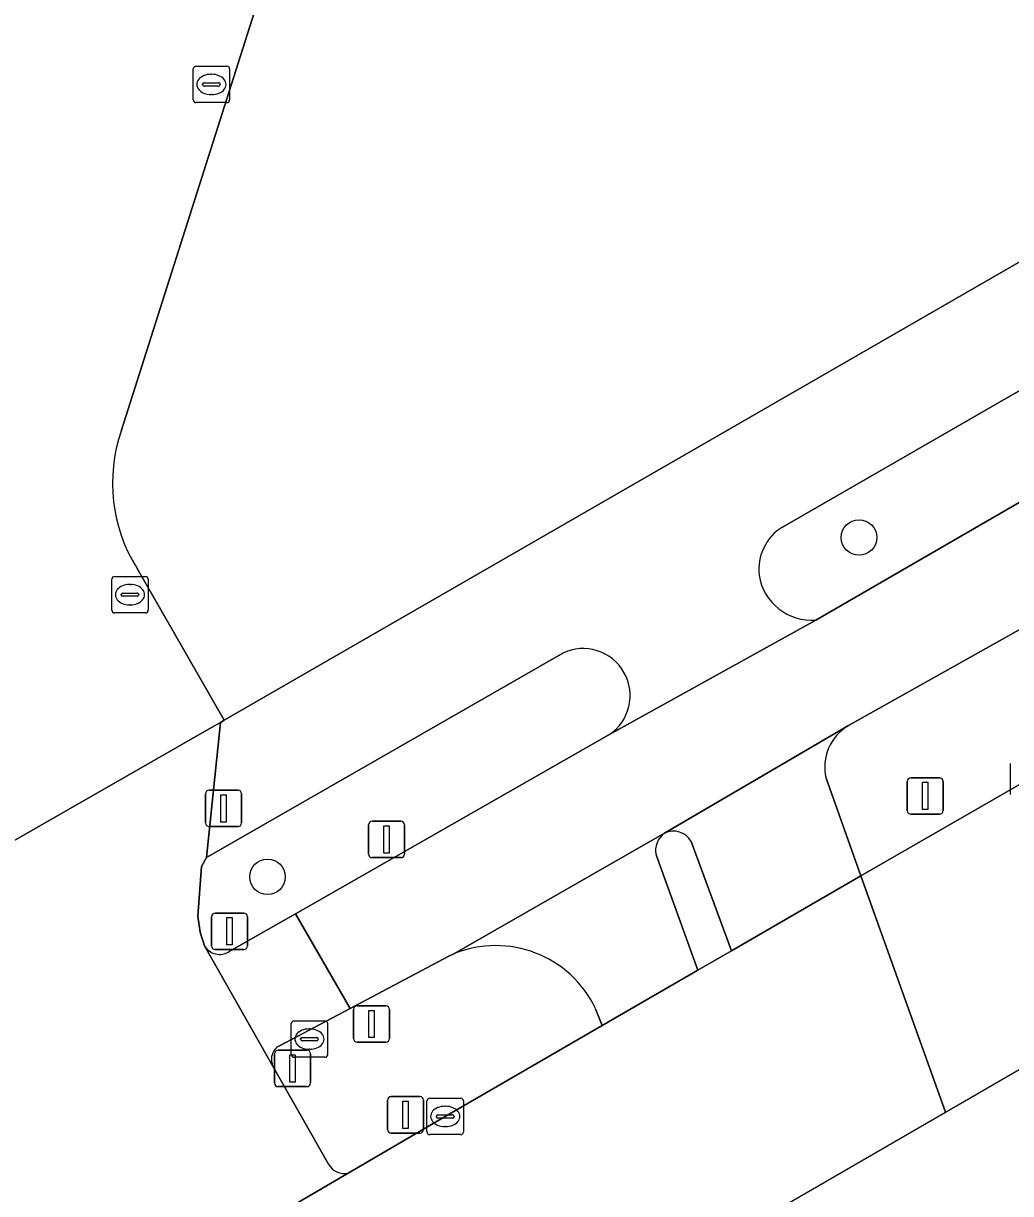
# Model space of a CAD drawing. Extents: x 158455 to 159797, y 387218 to 388672.
# Drawn here: x 159117.07 to 159144.21, y 387397.65 to 387429.82 of the extents above; entities that cross this region are included whole.
import ezdxf

# ---------------------------------------------------------------- set-up
doc = ezdxf.new("R2010")
doc.units = 0
for name, color, linetype in [('IMGEO_Berm_groen', 7, 'Continuous'), ('IMGEO_Boom', 7, 'Continuous'), ('IMGEO_Erf', 7, 'Continuous'), ('IMGEO_Fietspad_gesloten', 7, 'Continuous'), ('IMGEO_Fietspad_open', 7, 'Continuous'), ('IMGEO_Groenvoorziening', 7, 'Continuous'), ('IMGEO_Kolk', 7, 'Continuous'), ('IMGEO_Lichtmast', 7, 'Continuous'), ('IMGEO_Rijbaan_lokaal_gesloten', 7, 'Continuous'), ('IMGEO_Rioolput', 7, 'Continuous'), ('IMGEO_Verkeersbordpaal', 7, 'Continuous'), ('IMGEO_Verkeerseiland_open', 7, 'Continuous'), ('IMGEO_Verkeersregelinstallatiepaal', 7, 'Continuous'), ('IMGEO_Voetpad_open', 7, 'Continuous')]:
    doc.layers.add(name, color=color, linetype=linetype)

msp = doc.modelspace()

# ---------------------------------------------------------------- linework, layer by layer
at = {"layer": 'IMGEO_Berm_groen'}
for points in [[(159234.24, 387468.767), (159238.056, 387471.25), (159237.061, 387472.889), (159226.818, 387466.995), (159215.875, 387460.73), (159203.995, 387453.943), (159193.692, 387447.889), (159181.973, 387441.041), (159175.674, 387437.482), (159165.721, 387431.786), (159149.54, 387422.59), (159144.206, 387419.576), (159137.933, 387415.973)], [(159138.856, 387413.418), (159148.579, 387419.037), (159159.159, 387425.116), (159181.898, 387438.082), (159208.553, 387453.551)], [(159155.124, 387414.931), (159162.202, 387418.954), (159152.074, 387417.429), (159139.747, 387410.516)], [(159139.134, 387409.067), (159140.092, 387406.388), (159144.704, 387409.044), (159151.548, 387412.989), (159155.124, 387414.931)], [(159131.893, 387412.507), (159122.292, 387406.997), (159122.102, 387406.886), (159121.965, 387406.64), (159121.862, 387405.28), (159121.927, 387404.839), (159122.047, 387404.465)], [(159122.721, 387404.304), (159124.549, 387405.346), (159133.165, 387410.259)], [(159128.899, 387404.242), (159128.76, 387404.181), (159126.047, 387402.744), (159124.109, 387401.717)], [(159132.981, 387402.272), (159132.796, 387402.735)], [(159125.999, 387398.215), (159128.661, 387399.771), (159132.981, 387402.272)], [(159123.937, 387401.136), (159125.451, 387398.465)]]:
    msp.add_lwpolyline(points, dxfattribs=at)
for centre, radius, start, end in [((159138.663, 387414.804), 1.378, 121.9673, 186.402), ((159138.74, 387414.878), 1.465, 188.969, 274.5386), ((159132.451, 387411.339), 1.295, 303.4694, 115.5361), ((159140.427, 387409.374), 1.329, 120.7683, 193.3701), ((159122.461, 387404.705), 0.478, 210.1163, 303.0145), ((159130.051, 387401.428), 3.041, 25.4599, 112.2564), ((159124.312, 387401.341), 0.427, 118.3127, 208.7055), ((159125.893, 387398.708), 0.504, 208.8061, 282.1486)]:
    msp.add_arc(centre, radius, start, end, dxfattribs=at)
at = {"layer": 'IMGEO_Boom'}
for centre in [(159140.04, 387415.687), (159123.778, 387406.36)]:
    msp.add_circle(centre, 0.489, dxfattribs=at)
at = {"layer": 'IMGEO_Erf'}
for points in [[(159084.568, 387457.091), (159114.05, 387405.783), (159114.462, 387406.015), (159122.174, 387410.426), (159122.482, 387410.602), (159122.588, 387410.663), (159120.193, 387414.838)], [(159119.758, 387418.613), (159125.817, 387437.663), (159143.233, 387432.181)]]:
    msp.add_lwpolyline(points, dxfattribs=at)
msp.add_arc((159123.908, 387417.179), 4.391, 160.9345, 212.2121, dxfattribs=at)
at = {"layer": 'IMGEO_Fietspad_gesloten'}
for points in [[(159225.326, 387463.075), (159208.553, 387453.551), (159181.898, 387438.082), (159159.159, 387425.116), (159148.579, 387419.037), (159138.856, 387413.418), (159133.165, 387410.259), (159124.549, 387405.346), (159126.047, 387402.744), (159128.76, 387404.181), (159128.899, 387404.242), (159134.694, 387407.556), (159139.747, 387410.516), (159152.074, 387417.429), (159157.86, 387420.674), (159190.566, 387439.792), (159218.704, 387455.788), (159227.21, 387460.67)], [(159124.109, 387401.717), (159126.047, 387402.744), (159124.549, 387405.346), (159122.721, 387404.304)], [(159122.047, 387404.465), (159123.937, 387401.136)]]:
    msp.add_lwpolyline(points, dxfattribs=at)
for centre, radius, start, end in [((159122.461, 387404.705), 0.478, 210.1163, 303.0145), ((159124.312, 387401.341), 0.427, 118.3127, 208.7055)]:
    msp.add_arc(centre, radius, start, end, dxfattribs=at)
at = {"layer": 'IMGEO_Fietspad_open'}
for points in [[(159134.694, 387407.556), (159128.899, 387404.242)], [(159132.796, 387402.735), (159132.981, 387402.272), (159135.612, 387403.795), (159134.461, 387406.962)]]:
    msp.add_lwpolyline(points, dxfattribs=at)
for centre, radius, start, end in [((159135.014, 387407.088), 0.567, 124.323, 192.8412), ((159130.051, 387401.428), 3.041, 25.4599, 112.2564)]:
    msp.add_arc(centre, radius, start, end, dxfattribs=at)
at = {"layer": 'IMGEO_Groenvoorziening'}
for points in [[(159143.233, 387432.181), (159125.817, 387437.663), (159119.758, 387418.613)], [(159120.193, 387414.838), (159122.588, 387410.663), (159135.963, 387418.368), (159145.095, 387423.629), (159169.155, 387437.467)]]:
    msp.add_lwpolyline(points, dxfattribs=at)
msp.add_arc((159123.908, 387417.179), 4.391, 160.9345, 212.2121, dxfattribs=at)
at = {"layer": 'IMGEO_Kolk'}
for p, q in [((159121.736, 387427.713), (159121.736, 387428.565)), ((159121.811, 387428.639), (159122.663, 387428.639)), ((159122.737, 387428.565), (159122.737, 387427.713)), ((159122.224, 387428.419), (159122.249, 387428.419)), ((159121.995, 387428.133), (159121.995, 387428.145)), ((159122.433, 387428.096), (159122.035, 387428.096)), ((159122.038, 387428.182), (159122.436, 387428.182)), ((159122.479, 387428.145), (159122.479, 387428.133)), ((159122.663, 387427.639), (159121.811, 387427.639)), ((159122.247, 387427.859), (159122.222, 387427.859)), ((159119.497, 387413.688), (159119.497, 387414.54)), ((159119.572, 387414.614), (159120.424, 387414.614)), ((159119.985, 387414.394), (159120.01, 387414.394)), ((159120.498, 387414.54), (159120.498, 387413.688)), ((159119.756, 387414.108), (159119.756, 387414.12)), ((159120.194, 387414.071), (159119.796, 387414.071)), ((159119.799, 387414.157), (159120.197, 387414.157)), ((159120.24, 387414.12), (159120.24, 387414.108)), ((159120.008, 387413.834), (159119.983, 387413.834)), ((159120.424, 387413.614), (159119.572, 387413.614)), ((159144.206, 387408.619), (159144.206, 387409.471)), ((159128.238, 387400.272), (159129.09, 387400.272)), ((159128.163, 387399.346), (159128.163, 387400.198)), ((159128.651, 387400.052), (159128.676, 387400.052)), ((159129.164, 387400.198), (159129.164, 387399.346)), ((159128.422, 387399.766), (159128.422, 387399.778)), ((159128.86, 387399.729), (159128.462, 387399.729)), ((159128.465, 387399.815), (159128.863, 387399.815)), ((159128.906, 387399.778), (159128.906, 387399.766)), ((159129.09, 387399.272), (159128.238, 387399.272)), ((159128.674, 387399.492), (159128.649, 387399.492))]:
    msp.add_line(p, q, dxfattribs=at)
for points in [[(159121.736, 387427.713), (159121.736, 387428.565)], [(159121.811, 387428.639), (159122.663, 387428.639)], [(159122.737, 387428.565), (159122.737, 387427.713)], [(159122.663, 387427.639), (159121.811, 387427.639)], [(159119.497, 387413.688), (159119.497, 387414.54)], [(159119.572, 387414.614), (159120.424, 387414.614)], [(159120.498, 387414.54), (159120.498, 387413.688)], [(159120.424, 387413.614), (159119.572, 387413.614)], [(159144.206, 387408.619), (159144.206, 387409.471)], [(159128.238, 387400.272), (159129.09, 387400.272)], [(159128.163, 387399.346), (159128.163, 387400.198)], [(159129.164, 387400.198), (159129.164, 387399.346)], [(159129.09, 387399.272), (159128.238, 387399.272)]]:
    msp.add_lwpolyline(points, dxfattribs=at)
for centre, radius, start, end in [((159121.813, 387428.563), 0.0765, 91.552, 178.448), ((159121.813, 387428.563), 0.0765, 91.552, 178.448), ((159122.661, 387428.563), 0.0765, 1.552, 88.448), ((159122.661, 387428.563), 0.0765, 1.552, 88.448), ((159122.035, 387428.142), 0.0403, 85.8775, 175.7526), ((159122.032, 387428.132), 0.0366, 178.938, 274.7102), ((159122.436, 387428.139), 0.043, 264.8664, 352.4533), ((159122.44, 387428.144), 0.0386, 1.7309, 96.639), ((159121.813, 387427.715), 0.0765, 181.552, 268.448), ((159121.813, 387427.715), 0.0765, 181.552, 268.448), ((159122.661, 387427.715), 0.0765, 271.552, 358.448), ((159122.661, 387427.715), 0.0765, 271.552, 358.448), ((159119.574, 387414.538), 0.0765, 91.552, 178.448), ((159119.574, 387414.538), 0.0765, 91.552, 178.448), ((159120.422, 387414.538), 0.0765, 1.552, 88.448), ((159120.422, 387414.538), 0.0765, 1.552, 88.448), ((159119.796, 387414.117), 0.0403, 85.8775, 175.7526), ((159119.793, 387414.107), 0.0366, 178.938, 274.7102), ((159120.197, 387414.114), 0.043, 264.8664, 352.4533), ((159120.201, 387414.119), 0.0386, 1.7309, 96.639), ((159119.574, 387413.69), 0.0765, 181.552, 268.448), ((159119.574, 387413.69), 0.0765, 181.552, 268.448), ((159120.422, 387413.69), 0.0765, 271.552, 358.448), ((159120.422, 387413.69), 0.0765, 271.552, 358.448), ((159128.24, 387400.196), 0.0765, 91.552, 178.448), ((159128.24, 387400.196), 0.0765, 91.552, 178.448), ((159129.088, 387400.196), 0.0765, 1.552, 88.448), ((159129.088, 387400.196), 0.0765, 1.552, 88.448), ((159128.462, 387399.775), 0.0403, 85.8775, 175.7526), ((159128.459, 387399.765), 0.0366, 178.938, 274.7102), ((159128.863, 387399.772), 0.043, 264.8664, 352.4533), ((159128.867, 387399.777), 0.0386, 1.7309, 96.639), ((159128.24, 387399.348), 0.0765, 181.552, 268.448), ((159128.24, 387399.348), 0.0765, 181.552, 268.448), ((159129.088, 387399.348), 0.0765, 271.552, 358.448), ((159129.088, 387399.348), 0.0765, 271.552, 358.448)]:
    msp.add_arc(centre, radius, start, end, dxfattribs=at)
for centre, major_axis, ratio, start_param, end_param in [((159122.223, 387428.139), (-0.387, 0.002), 0.722429, 4.712389, 7.853982), ((159122.248, 387428.139), (-0.39, 0.002), 0.717154, 1.570796, 4.712389), ((159119.984, 387414.114), (-0.387, 0.002), 0.722429, 4.712389, 7.853982), ((159120.009, 387414.114), (-0.39, 0.002), 0.717154, 1.570796, 4.712389), ((159128.65, 387399.772), (-0.387, 0.002), 0.722429, 4.712389, 7.853982), ((159128.675, 387399.772), (-0.39, 0.002), 0.717154, 1.570796, 4.712389)]:
    msp.add_ellipse(centre, major_axis=major_axis, ratio=ratio, start_param=start_param, end_param=end_param, dxfattribs=at)
at = {"layer": 'IMGEO_Lichtmast'}
for p, q in [((159127.179, 387400.317), (159127.969, 387400.317)), ((159127.969, 387400.317), (159127.179, 387400.317)), ((159127.079, 387399.417), (159127.079, 387400.217)), ((159127.079, 387400.217), (159127.079, 387399.417)), ((159128.069, 387400.217), (159128.069, 387399.417)), ((159128.069, 387399.417), (159128.069, 387400.217)), ((159127.969, 387399.317), (159127.179, 387399.317)), ((159127.179, 387399.317), (159127.969, 387399.317))]:
    msp.add_line(p, q, dxfattribs=at)
msp.add_lwpolyline([(159127.499, 387400.192), (159127.649, 387400.192), (159127.649, 387399.442), (159127.499, 387399.442), (159127.499, 387400.192)], dxfattribs=at)
for centre, start, end in [((159127.179, 387400.217), 90, 180), ((159127.179, 387400.217), 90, 180), ((159127.969, 387400.217), 0, 90), ((159127.969, 387400.217), 360, 90), ((159127.179, 387399.417), 180, 270), ((159127.179, 387399.417), 180, 270), ((159127.969, 387399.417), 270, 0), ((159127.969, 387399.417), 270, 0)]:
    msp.add_arc(centre, 0.1, start, end, dxfattribs=at)
at = {"layer": 'IMGEO_Rijbaan_lokaal_gesloten'}
msp.add_lwpolyline([(159142.421, 387399.894), (159291.78, 387486.393), (159319.548, 387502.474), (159318.272, 387504.699), (159317.228, 387506.518), (159316.476, 387507.828), (159275.153, 387483.958), (159274.747, 387483.752), (159259.266, 387474.862), (159238.24, 387462.787), (159200.223, 387440.904), (159172.261, 387424.67), (159162.202, 387418.954), (159155.124, 387414.931), (159151.548, 387412.989), (159144.704, 387409.044), (159140.092, 387406.388)], close=True, dxfattribs=at)
msp.add_lwpolyline([(159098.831, 387374.65), (159123.485, 387388.928), (159142.421, 387399.894), (159140.092, 387406.388), (159136.536, 387404.329), (159135.612, 387403.795), (159132.981, 387402.272), (159128.661, 387399.771), (159125.999, 387398.215), (159111.055, 387389.484), (159105.321, 387386.122), (159102.415, 387384.438), (159098.92, 387382.393), (159098.911, 387382.388), (159095.349, 387380.363), (159097.218, 387377.296), (159098.831, 387374.65)], dxfattribs=at)
at = {"layer": 'IMGEO_Rioolput'}
for p, q in [((159124.431, 387401.472), (159124.431, 387402.324)), ((159124.506, 387402.398), (159125.358, 387402.398)), ((159124.919, 387402.178), (159124.944, 387402.178)), ((159125.432, 387402.324), (159125.432, 387401.472)), ((159124.69, 387401.892), (159124.69, 387401.904)), ((159125.128, 387401.855), (159124.73, 387401.855)), ((159124.733, 387401.941), (159125.131, 387401.941)), ((159125.174, 387401.904), (159125.174, 387401.892)), ((159124.942, 387401.618), (159124.917, 387401.618)), ((159125.358, 387401.398), (159124.506, 387401.398))]:
    msp.add_line(p, q, dxfattribs=at)
for points in [[(159124.431, 387401.472), (159124.431, 387402.324)], [(159124.506, 387402.398), (159125.358, 387402.398)], [(159125.432, 387402.324), (159125.432, 387401.472)], [(159125.358, 387401.398), (159124.506, 387401.398)]]:
    msp.add_lwpolyline(points, dxfattribs=at)
for centre, radius, start, end in [((159124.508, 387402.322), 0.0765, 91.552, 178.448), ((159124.508, 387402.322), 0.0765, 91.552, 178.448), ((159125.356, 387402.322), 0.0765, 1.552, 88.448), ((159125.356, 387402.322), 0.0765, 1.552, 88.448), ((159124.73, 387401.901), 0.0403, 85.8775, 175.7526), ((159124.727, 387401.891), 0.0366, 178.938, 274.7102), ((159125.131, 387401.898), 0.043, 264.8664, 352.4533), ((159125.135, 387401.903), 0.0386, 1.7309, 96.639), ((159124.508, 387401.474), 0.0765, 181.552, 268.448), ((159124.508, 387401.474), 0.0765, 181.552, 268.448), ((159125.356, 387401.474), 0.0765, 271.552, 358.448), ((159125.356, 387401.474), 0.0765, 271.552, 358.448)]:
    msp.add_arc(centre, radius, start, end, dxfattribs=at)
for centre, major_axis, ratio, start_param, end_param in [((159124.918, 387401.898), (-0.387, 0.002), 0.722429, 4.712389, 7.853982), ((159124.943, 387401.898), (-0.39, 0.002), 0.717154, 1.570796, 4.712389)]:
    msp.add_ellipse(centre, major_axis=major_axis, ratio=ratio, start_param=start_param, end_param=end_param, dxfattribs=at)
at = {"layer": 'IMGEO_Verkeersbordpaal'}
for p, q in [((159141.363, 387408.182), (159141.363, 387408.982)), ((159141.363, 387408.982), (159141.363, 387408.182)), ((159141.463, 387409.082), (159142.253, 387409.082)), ((159142.253, 387409.082), (159141.463, 387409.082)), ((159142.353, 387408.982), (159142.353, 387408.182)), ((159142.353, 387408.182), (159142.353, 387408.982)), ((159142.253, 387408.082), (159141.463, 387408.082)), ((159141.463, 387408.082), (159142.253, 387408.082)), ((159126.553, 387406.986), (159126.553, 387407.786)), ((159126.553, 387407.786), (159126.553, 387406.986)), ((159126.653, 387407.886), (159127.443, 387407.886)), ((159127.443, 387407.886), (159126.653, 387407.886)), ((159127.543, 387407.786), (159127.543, 387406.986)), ((159127.543, 387406.986), (159127.543, 387407.786)), ((159127.443, 387406.886), (159126.653, 387406.886)), ((159126.653, 387406.886), (159127.443, 387406.886)), ((159126.244, 387402.814), (159127.034, 387402.814)), ((159127.034, 387402.814), (159126.244, 387402.814)), ((159126.144, 387401.914), (159126.144, 387402.714)), ((159126.144, 387402.714), (159126.144, 387401.914)), ((159127.134, 387402.714), (159127.134, 387401.914)), ((159127.134, 387401.914), (159127.134, 387402.714)), ((159124.073, 387401.592), (159124.863, 387401.592)), ((159124.863, 387401.592), (159124.073, 387401.592)), ((159127.034, 387401.814), (159126.244, 387401.814)), ((159126.244, 387401.814), (159127.034, 387401.814)), ((159123.973, 387400.692), (159123.973, 387401.492)), ((159123.973, 387401.492), (159123.973, 387400.692)), ((159124.963, 387401.492), (159124.963, 387400.692)), ((159124.963, 387400.692), (159124.963, 387401.492)), ((159124.863, 387400.592), (159124.073, 387400.592)), ((159124.073, 387400.592), (159124.863, 387400.592))]:
    msp.add_line(p, q, dxfattribs=at)
for points in [[(159141.783, 387408.957), (159141.933, 387408.957), (159141.933, 387408.207), (159141.783, 387408.207), (159141.783, 387408.957)], [(159126.973, 387407.761), (159127.123, 387407.761), (159127.123, 387407.011), (159126.973, 387407.011), (159126.973, 387407.761)], [(159126.564, 387402.689), (159126.714, 387402.689), (159126.714, 387401.939), (159126.564, 387401.939), (159126.564, 387402.689)], [(159124.393, 387401.467), (159124.543, 387401.467), (159124.543, 387400.717), (159124.393, 387400.717), (159124.393, 387401.467)]]:
    msp.add_lwpolyline(points, dxfattribs=at)
for centre, start, end in [((159141.463, 387408.982), 90, 180), ((159141.463, 387408.982), 90, 180), ((159142.253, 387408.982), 0, 90), ((159142.253, 387408.982), 360, 90), ((159141.463, 387408.182), 180, 270), ((159141.463, 387408.182), 180, 270), ((159142.253, 387408.182), 270, 0), ((159142.253, 387408.182), 270, 0), ((159126.653, 387407.786), 90, 180), ((159126.653, 387407.786), 90, 180), ((159127.443, 387407.786), 0, 90), ((159127.443, 387407.786), 360, 90), ((159126.653, 387406.986), 180, 270), ((159126.653, 387406.986), 180, 270), ((159127.443, 387406.986), 270, 0), ((159127.443, 387406.986), 270, 0), ((159126.244, 387402.714), 90, 180), ((159126.244, 387402.714), 90, 180), ((159127.034, 387402.714), 0, 90), ((159127.034, 387402.714), 360, 90), ((159126.244, 387401.914), 180, 270), ((159126.244, 387401.914), 180, 270), ((159127.034, 387401.914), 270, 0), ((159127.034, 387401.914), 270, 0), ((159124.073, 387401.492), 90, 180), ((159124.073, 387401.492), 90, 180), ((159124.863, 387401.492), 0, 90), ((159124.863, 387401.492), 360, 90), ((159124.073, 387400.692), 180, 270), ((159124.073, 387400.692), 180, 270), ((159124.863, 387400.692), 270, 0), ((159124.863, 387400.692), 270, 0)]:
    msp.add_arc(centre, 0.1, start, end, dxfattribs=at)
at = {"layer": 'IMGEO_Verkeerseiland_open'}
msp.add_lwpolyline([(159134.461, 387406.962), (159135.612, 387403.795), (159136.536, 387404.329), (159135.424, 387407.334)], dxfattribs=at)
for centre, radius, start, end in [((159135.014, 387407.088), 0.567, 124.323, 192.8412), ((159134.94, 387407.055), 0.559, 30.0087, 116.1612)]:
    msp.add_arc(centre, radius, start, end, dxfattribs=at)
at = {"layer": 'IMGEO_Verkeersregelinstallatiepaal'}
for p, q in [((159122.076, 387407.841), (159122.076, 387408.641)), ((159122.076, 387408.641), (159122.076, 387407.841)), ((159122.176, 387408.741), (159122.966, 387408.741)), ((159122.966, 387408.741), (159122.176, 387408.741)), ((159123.066, 387408.641), (159123.066, 387407.841)), ((159123.066, 387407.841), (159123.066, 387408.641)), ((159122.966, 387407.741), (159122.176, 387407.741)), ((159122.176, 387407.741), (159122.966, 387407.741)), ((159122.239, 387404.462), (159122.239, 387405.262)), ((159122.239, 387405.262), (159122.239, 387404.462)), ((159122.339, 387405.362), (159123.129, 387405.362)), ((159123.129, 387405.362), (159122.339, 387405.362)), ((159123.229, 387405.262), (159123.229, 387404.462)), ((159123.229, 387404.462), (159123.229, 387405.262)), ((159123.129, 387404.362), (159122.339, 387404.362)), ((159122.339, 387404.362), (159123.129, 387404.362))]:
    msp.add_line(p, q, dxfattribs=at)
for points in [[(159122.496, 387408.616), (159122.646, 387408.616), (159122.646, 387407.866), (159122.496, 387407.866), (159122.496, 387408.616)], [(159122.659, 387405.237), (159122.809, 387405.237), (159122.809, 387404.487), (159122.659, 387404.487), (159122.659, 387405.237)]]:
    msp.add_lwpolyline(points, dxfattribs=at)
for centre, start, end in [((159122.176, 387408.641), 90, 180), ((159122.176, 387408.641), 90, 180), ((159122.966, 387408.641), 0, 90), ((159122.966, 387408.641), 360, 90), ((159122.176, 387407.841), 180, 270), ((159122.176, 387407.841), 180, 270), ((159122.966, 387407.841), 270, 0), ((159122.966, 387407.841), 270, 0), ((159122.339, 387405.262), 90, 180), ((159122.339, 387405.262), 90, 180), ((159123.129, 387405.262), 0, 90), ((159123.129, 387405.262), 360, 90), ((159122.339, 387404.462), 180, 270), ((159122.339, 387404.462), 180, 270), ((159123.129, 387404.462), 270, 0), ((159123.129, 387404.462), 270, 0)]:
    msp.add_arc(centre, 0.1, start, end, dxfattribs=at)
at = {"layer": 'IMGEO_Voetpad_open'}
for points in [[(159261.571, 387487.033), (159272.1, 387493.043), (159276.843, 387495.751), (159275.472, 387498.379), (159273.219, 387497.081), (159270.982, 387495.792), (159250.692, 387484.096), (159212.144, 387462.192), (159173.973, 387440.238), (159170.983, 387438.519), (159169.155, 387437.467), (159145.095, 387423.629), (159135.963, 387418.368), (159122.588, 387410.663), (159122.482, 387410.602), (159122.102, 387406.886), (159122.292, 387406.997), (159131.893, 387412.507)], [(159137.933, 387415.973), (159144.206, 387419.576), (159149.54, 387422.59), (159165.721, 387431.786), (159175.674, 387437.482), (159181.973, 387441.041), (159193.692, 387447.889), (159203.995, 387453.943)], [(159133.165, 387410.259), (159138.856, 387413.418)], [(159125.451, 387398.465), (159123.937, 387401.136), (159122.047, 387404.465), (159121.927, 387404.839), (159121.862, 387405.28), (159121.965, 387406.64), (159122.102, 387406.886), (159122.482, 387410.602), (159122.174, 387410.426), (159114.462, 387406.015), (159114.05, 387405.783), (159113.425, 387405.379), (159115.144, 387402.351), (159115.753, 387400.768), (159115.799, 387400.557)], [(159139.747, 387410.516), (159134.694, 387407.556)], [(159135.424, 387407.334), (159136.536, 387404.329), (159140.092, 387406.388), (159139.134, 387409.067)], [(159111.055, 387389.484), (159125.999, 387398.215)]]:
    msp.add_lwpolyline(points, dxfattribs=at)
for centre, radius, start, end in [((159138.663, 387414.804), 1.378, 121.9673, 186.402), ((159138.74, 387414.878), 1.465, 188.969, 274.5386), ((159132.451, 387411.339), 1.295, 303.4694, 115.5361), ((159140.427, 387409.374), 1.329, 120.7683, 193.3701), ((159134.94, 387407.055), 0.559, 30.0087, 116.1612), ((159125.893, 387398.708), 0.504, 208.8061, 282.1486)]:
    msp.add_arc(centre, radius, start, end, dxfattribs=at)

doc.saveas('drawing.dxf')
